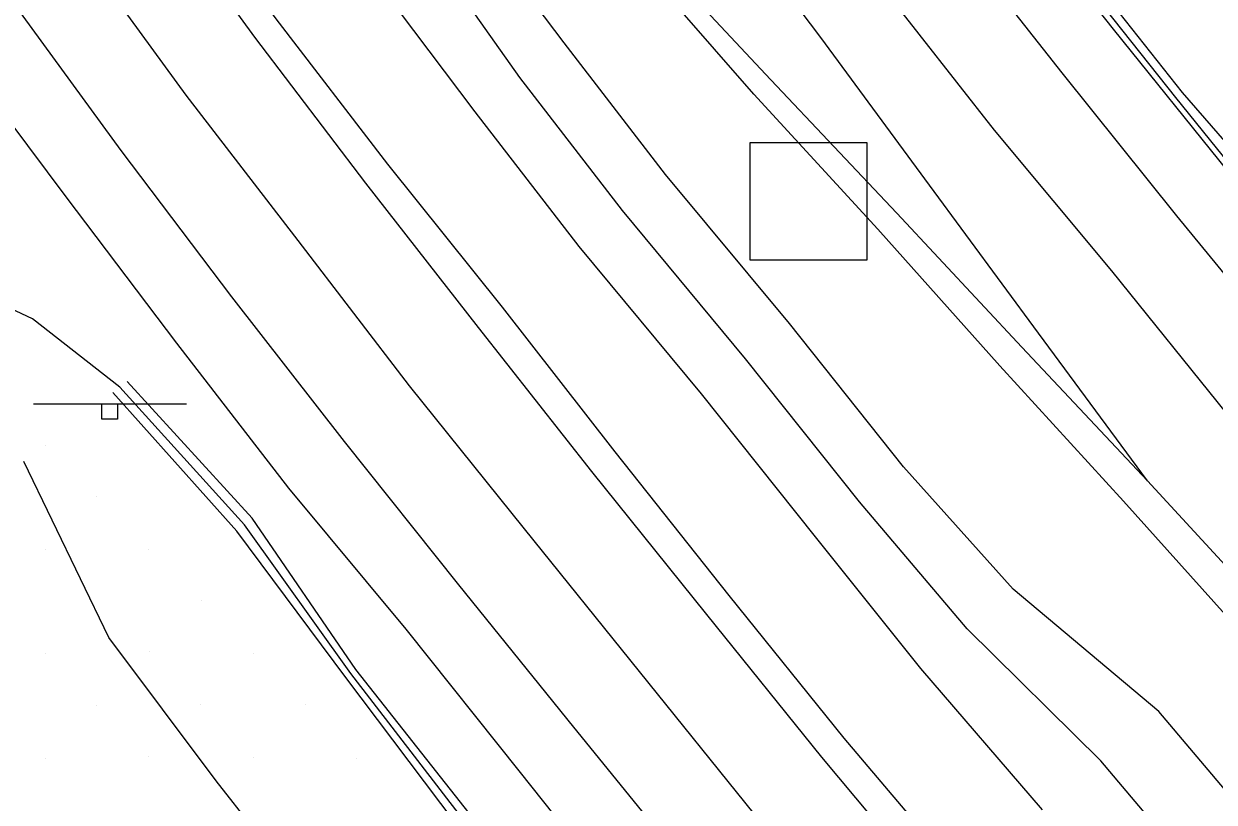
# Model space of a CAD drawing. Extents: x 1602514 to 1609837, y 863887 to 871157.
# Drawn here: x 1605423.3 to 1605585.8, y 867056.2 to 867162.4 of the extents above; entities that cross this region are included whole.
import ezdxf

# ---------------------------------------------------------------- set-up
doc = ezdxf.new("R2010")
doc.units = 0
for name, color, linetype in [('Lighting_Signals-Equipment', 7, 'Continuous'), ('Roadway-Signs', 7, 'Continuous'), ('Survey-Centerline', 7, 'Continuous'), ('Survey-Edge of pavement', 7, 'Continuous'), ('Survey-Flow line', 7, 'Continuous'), ('Survey-Ridge Lines', 7, 'Continuous'), ('Survey-Safety', 7, 'Continuous'), ('Survey-Shoulders', 7, 'Continuous'), ('Survey-Spot dirt', 7, 'Continuous')]:
    doc.layers.add(name, color=color, linetype=linetype)

msp = doc.modelspace()

# ---------------------------------------------------------------- linework, layer by layer
at = {"layer": 'Lighting_Signals-Equipment'}
msp.add_lwpolyline([(1605522.44, 867130.18), (1605538.44, 867130.18), (1605538.44, 867146.18), (1605522.44, 867146.18)], close=True, dxfattribs=at)
msp.add_lwpolyline([(1605522.44, 867130.18), (1605538.44, 867130.18), (1605538.44, 867146.18), (1605522.44, 867146.18)], close=True, dxfattribs=at)
at = {"layer": 'Roadway-Signs'}
for p, q in [((1605424.65, 867110.57), (1605445.55, 867110.57)), ((1605424.65, 867110.57), (1605445.55, 867110.57)), ((1605434, 867108.47), (1605434, 867110.57)), ((1605434, 867108.47), (1605434, 867110.57)), ((1605435.05, 867110.57), (1605435.05, 867110.57)), ((1605435.05, 867110.57), (1605435.05, 867110.57)), ((1605436.1, 867110.57), (1605436.1, 867108.47)), ((1605436.1, 867110.57), (1605436.1, 867108.47)), ((1605436.1, 867108.47), (1605434, 867108.47)), ((1605436.1, 867108.47), (1605434, 867108.47))]:
    msp.add_line(p, q, dxfattribs=at)
at = {"layer": 'Survey-Centerline'}
for points in [[(1605587.53, 867109.21), (1605571.83, 867128.68), (1605555.82, 867147.88), (1605540.41, 867167.58), (1605525.66, 867187.85), (1605510.37, 867207.66), (1605498.3, 867224.56), (1605483.66, 867244.82), (1605469.05, 867265.11), (1605454.59, 867285.5), (1605440.24, 867305.97), (1605425.85, 867326.41), (1605411.5, 867346.87)], [(1605587.53, 867109.21), (1605571.83, 867128.68), (1605555.82, 867147.88), (1605540.41, 867167.58), (1605525.66, 867187.85), (1605510.37, 867207.66), (1605498.3, 867224.56), (1605483.66, 867244.82), (1605469.05, 867265.11), (1605454.59, 867285.5), (1605440.24, 867305.97), (1605425.85, 867326.41), (1605411.5, 867346.87)], [(1605523.05, 867054.56), (1605507.36, 867074.03), (1605491.66, 867093.49), (1605476, 867112.99), (1605460.77, 867132.85), (1605445.48, 867152.66), (1605428.7, 867175.74), (1605414.05, 867196), (1605399.67, 867216.44), (1605385.22, 867236.84), (1605370.86, 867257.3), (1605356.28, 867277.61), (1605341.93, 867298.07), (1605327.6, 867318.56), (1605313.22, 867339)], [(1605523.05, 867054.56), (1605507.36, 867074.03), (1605491.66, 867093.49), (1605476, 867112.99), (1605460.77, 867132.85), (1605445.48, 867152.66), (1605428.7, 867175.74), (1605414.05, 867196), (1605399.67, 867216.44), (1605385.22, 867236.84), (1605370.86, 867257.3), (1605356.28, 867277.61), (1605341.93, 867298.07), (1605327.6, 867318.56), (1605313.22, 867339)]]:
    msp.add_lwpolyline(points, dxfattribs=at)
at = {"layer": 'Survey-Edge of pavement'}
for points in [[(1605192.88, 867469.32), (1605212.53, 867452.47), (1605229.88, 867434.04), (1605245.44, 867414.39), (1605260.22, 867393.43), (1605274.57, 867372.96), (1605288.99, 867352.54), (1605303.35, 867332.08), (1605317.73, 867311.64), (1605332.22, 867291.26), (1605346.57, 867270.8), (1605361.22, 867250.54), (1605375.57, 867230.07), (1605389.96, 867209.63), (1605404.54, 867189.33), (1605419.12, 867169.02), (1605436.58, 867145.12), (1605451.7, 867125.15), (1605467.05, 867105.4), (1605482.67, 867085.87), (1605498.38, 867066.42), (1605514.15, 867047.02)], [(1605192.88, 867469.32), (1605212.53, 867452.47), (1605229.88, 867434.04), (1605245.44, 867414.39), (1605260.22, 867393.43), (1605274.57, 867372.96), (1605288.99, 867352.54), (1605303.35, 867332.08), (1605317.73, 867311.64), (1605332.22, 867291.26), (1605346.57, 867270.8), (1605361.22, 867250.54), (1605375.57, 867230.07), (1605389.96, 867209.63), (1605404.54, 867189.33), (1605419.12, 867169.02), (1605436.58, 867145.12), (1605451.7, 867125.15), (1605467.05, 867105.4), (1605482.67, 867085.87), (1605498.38, 867066.42), (1605514.15, 867047.02)], [(1605596.59, 867116.89), (1605580.73, 867136.22), (1605565.08, 867155.72), (1605549.58, 867175.35), (1605534.37, 867195.24), (1605519.38, 867215.3), (1605507.92, 867231.31), (1605493.27, 867251.57), (1605478.56, 867271.78), (1605464.08, 867292.16), (1605449.72, 867312.62), (1605435.14, 867332.93), (1605420.79, 867353.39)], [(1605596.59, 867116.89), (1605580.73, 867136.22), (1605565.08, 867155.72), (1605549.58, 867175.35), (1605534.37, 867195.24), (1605519.38, 867215.3), (1605507.92, 867231.31), (1605493.27, 867251.57), (1605478.56, 867271.78), (1605464.08, 867292.16), (1605449.72, 867312.62), (1605435.14, 867332.93), (1605420.79, 867353.39)], [(1605374.82, 867351.68), (1605389.18, 867331.22), (1605403.53, 867310.75), (1605418.05, 867290.4), (1605432.4, 867269.94), (1605447.11, 867249.72), (1605462.11, 867229.71), (1605477.47, 867209.95), (1605491.97, 867192.06), (1605508.2, 867173.05), (1605525.29, 867154.77), (1605542.51, 867136.59), (1605559.57, 867118.29), (1605576.73, 867100.06), (1605593.66, 867081.64)], [(1605374.82, 867351.68), (1605389.18, 867331.22), (1605403.53, 867310.75), (1605418.05, 867290.4), (1605432.4, 867269.94), (1605447.11, 867249.72), (1605462.11, 867229.71), (1605477.47, 867209.95), (1605491.97, 867192.06), (1605508.2, 867173.05), (1605525.29, 867154.77), (1605542.51, 867136.59), (1605559.57, 867118.29), (1605576.73, 867100.06), (1605593.66, 867081.64)], [(1605548.29, 867043.19), (1605532.25, 867062.35), (1605516.55, 867081.82), (1605500.88, 867101.31), (1605485.41, 867120.96), (1605470, 867140.67), (1605454.86, 867160.6), (1605438.73, 867182.78), (1605423.99, 867202.97), (1605409.5, 867223.34), (1605395.05, 867243.74), (1605380.7, 867264.2), (1605366.31, 867284.64), (1605351.8, 867305), (1605337.25, 867325.32), (1605322.86, 867345.77)], [(1605548.29, 867043.19), (1605532.25, 867062.35), (1605516.55, 867081.82), (1605500.88, 867101.31), (1605485.41, 867120.96), (1605470, 867140.67), (1605454.86, 867160.6), (1605438.73, 867182.78), (1605423.99, 867202.97), (1605409.5, 867223.34), (1605395.05, 867243.74), (1605380.7, 867264.2), (1605366.31, 867284.64), (1605351.8, 867305), (1605337.25, 867325.32), (1605322.86, 867345.77)]]:
    msp.add_lwpolyline(points, dxfattribs=at)
at = {"layer": 'Survey-Flow line'}
for points in [[(1605585.65, 867043.74), (1605570.32, 867061.84), (1605552.08, 867079.83), (1605537.41, 867097.18), (1605521.84, 867116.71), (1605505.03, 867136.94), (1605491.02, 867155.09), (1605476.07, 867176.27), (1605462.39, 867195.86), (1605447.19, 867215.58), (1605431.93, 867234.81), (1605419.3, 867256.64), (1605405.26, 867277.1), (1605390.27, 867297.64), (1605375.54, 867317.32), (1605361.68, 867338.05), (1605346.26, 867357.92), (1605331.94, 867378.33), (1605318.99, 867399.94), (1605305.14, 867420.61), (1605290.02, 867440.65), (1605276.63, 867461.66), (1605262.59, 867481.73), (1605260.65, 867487.12)], [(1605585.65, 867043.74), (1605570.32, 867061.84), (1605552.08, 867079.83), (1605537.41, 867097.18), (1605521.84, 867116.71), (1605505.03, 867136.94), (1605491.02, 867155.09), (1605476.07, 867176.27), (1605462.39, 867195.86), (1605447.19, 867215.58), (1605431.93, 867234.81), (1605419.3, 867256.64), (1605405.26, 867277.1), (1605390.27, 867297.64), (1605375.54, 867317.32), (1605361.68, 867338.05), (1605346.26, 867357.92), (1605331.94, 867378.33), (1605318.99, 867399.94), (1605305.14, 867420.61), (1605290.02, 867440.65), (1605276.63, 867461.66), (1605262.59, 867481.73), (1605260.65, 867487.12)], [(1605483.22, 867053.97), (1605467.96, 867073.75), (1605453.46, 867094.06), (1605436.46, 867112.84), (1605424.5, 867122.15), (1605412.97, 867127.56), (1605389.62, 867142.95), (1605371.95, 867161.19), (1605355.8, 867181.23), (1605340.93, 867201.11), (1605325.15, 867220.9), (1605309.26, 867239.48), (1605293.81, 867259.99), (1605279.34, 867280.49), (1605264.59, 867300.44), (1605249.31, 867320.37), (1605233.7, 867339.71), (1605216.94, 867358.74), (1605199.93, 867377.13), (1605181.39, 867394.89), (1605157.18, 867409.78), (1605132.49, 867419.31)], [(1605483.22, 867053.97), (1605467.96, 867073.75), (1605453.46, 867094.06), (1605436.46, 867112.84), (1605424.5, 867122.15), (1605412.97, 867127.56), (1605389.62, 867142.95), (1605371.95, 867161.19), (1605355.8, 867181.23), (1605340.93, 867201.11), (1605325.15, 867220.9), (1605309.26, 867239.48), (1605293.81, 867259.99), (1605279.34, 867280.49), (1605264.59, 867300.44), (1605249.31, 867320.37), (1605233.7, 867339.71), (1605216.94, 867358.74), (1605199.93, 867377.13), (1605181.39, 867394.89), (1605157.18, 867409.78), (1605132.49, 867419.31)]]:
    msp.add_lwpolyline(points, dxfattribs=at)
at = {"layer": 'Survey-Ridge Lines'}
for points in [[(1605576.73, 867100.06), (1605561.84, 867120.21), (1605546.96, 867140.37), (1605532.11, 867160.55), (1605517.03, 867180.53), (1605501.75, 867200.35), (1605488.94, 867218.07), (1605473.98, 867238.12), (1605459.02, 867258.15), (1605444.35, 867278.4), (1605429.92, 867298.73), (1605415.47, 867319.13), (1605401.11, 867339.59)], [(1605576.73, 867100.06), (1605561.84, 867120.21), (1605546.96, 867140.37), (1605532.11, 867160.55), (1605517.03, 867180.53), (1605501.75, 867200.35), (1605488.94, 867218.07), (1605473.98, 867238.12), (1605459.02, 867258.15), (1605444.35, 867278.4), (1605429.92, 867298.73), (1605415.47, 867319.13), (1605401.11, 867339.59)], [(1605522.31, 867231.04), (1605541.95, 867204.58), (1605565.9, 867172.72), (1605581.44, 867153.05), (1605597.86, 867134.14), (1605613.86, 867114.99), (1605621.79, 867105.2), (1605638.01, 867086.19), (1605653.49, 867066.69), (1605675.23, 867043.27), (1605695.38, 867020.3), (1605716.97, 866997.4), (1605742.84, 866970.29), (1605770.76, 866945.09), (1605788.47, 866927.59), (1605798.35, 866919.46), (1605815.74, 866901.7), (1605823.91, 866891.9), (1605840.68, 866873.71), (1605858.57, 866856.44), (1605877.33, 866839.9)], [(1605522.31, 867231.04), (1605541.95, 867204.58), (1605565.9, 867172.72), (1605581.44, 867153.05), (1605597.86, 867134.14), (1605613.86, 867114.99), (1605621.79, 867105.2), (1605638.01, 867086.19), (1605653.49, 867066.69), (1605675.23, 867043.27), (1605695.38, 867020.3), (1605716.97, 866997.4), (1605742.84, 866970.29), (1605770.76, 866945.09), (1605788.47, 866927.59), (1605798.35, 866919.46), (1605815.74, 866901.7), (1605823.91, 866891.9), (1605840.68, 866873.71), (1605858.57, 866856.44), (1605877.33, 866839.9)], [(1605593.44, 867050.62), (1605578.25, 867068.57), (1605558.36, 867085.24), (1605543.41, 867101.97), (1605527.84, 867121.49), (1605510.93, 867141.85), (1605497.09, 867159.8), (1605482.53, 867179.1), (1605469.52, 867201.04)], [(1605593.44, 867050.62), (1605578.25, 867068.57), (1605558.36, 867085.24), (1605543.41, 867101.97), (1605527.84, 867121.49), (1605510.93, 867141.85), (1605497.09, 867159.8), (1605482.53, 867179.1), (1605469.52, 867201.04)], [(1605562.39, 867055.13), (1605545.79, 867074.43), (1605531.41, 867092.39), (1605515.84, 867111.92), (1605499.13, 867132.03), (1605484.95, 867150.39), (1605470.27, 867169.85), (1605453.83, 867189.63)], [(1605562.39, 867055.13), (1605545.79, 867074.43), (1605531.41, 867092.39), (1605515.84, 867111.92), (1605499.13, 867132.03), (1605484.95, 867150.39), (1605470.27, 867169.85), (1605453.83, 867189.63)], [(1605581.76, 866940.1), (1605565.27, 866959.01), (1605549.07, 866978.17), (1605532.55, 866996.9), (1605516.37, 867016.12), (1605500.2, 867035.2), (1605484.11, 867054.68), (1605468.65, 867074.29), (1605454.51, 867094.93), (1605437.44, 867113.6)], [(1605581.76, 866940.1), (1605565.27, 866959.01), (1605549.07, 866978.17), (1605532.55, 866996.9), (1605516.37, 867016.12), (1605500.2, 867035.2), (1605484.11, 867054.68), (1605468.65, 867074.29), (1605454.51, 867094.93), (1605437.44, 867113.6)], [(1605579.75, 866938.27), (1605562.76, 866956.78), (1605546.04, 866975.54), (1605529.44, 866994.15), (1605513.35, 867013.56), (1605497.85, 867033.17), (1605482.33, 867053.26), (1605467.28, 867073.2), (1605452.42, 867093.19), (1605435.49, 867112.09)], [(1605579.75, 866938.27), (1605562.76, 866956.78), (1605546.04, 866975.54), (1605529.44, 866994.15), (1605513.35, 867013.56), (1605497.85, 867033.17), (1605482.33, 867053.26), (1605467.28, 867073.2), (1605452.42, 867093.19), (1605435.49, 867112.09)], [(1605661.64, 866834.46), (1605644.97, 866853.61), (1605627.57, 866871.37), (1605608.08, 866888.19), (1605586.08, 866909.77), (1605566.82, 866926.54), (1605549.3, 866944.79), (1605532.68, 866963.97), (1605515.91, 866982.22), (1605498.94, 867001.34), (1605481.9, 867019.45), (1605465.03, 867039.46), (1605449.6, 867059.1), (1605434.93, 867078.66), (1605423.35, 867102.68)], [(1605661.64, 866834.46), (1605644.97, 866853.61), (1605627.57, 866871.37), (1605608.08, 866888.19), (1605586.08, 866909.77), (1605566.82, 866926.54), (1605549.3, 866944.79), (1605532.68, 866963.97), (1605515.91, 866982.22), (1605498.94, 867001.34), (1605481.9, 867019.45), (1605465.03, 867039.46), (1605449.6, 867059.1), (1605434.93, 867078.66), (1605423.35, 867102.68)]]:
    msp.add_lwpolyline(points, dxfattribs=at)
at = {"layer": 'Survey-Safety'}
msp.add_lwpolyline([(1605521.21, 867230.14), (1605540.71, 867203.7), (1605563.68, 867173.6), (1605580.52, 867152.36), (1605596.22, 867132.91), (1605612.2, 867113.69), (1605620.17, 867104.04), (1605636.45, 867085.06), (1605652.68, 867066.08), (1605673.78, 867042.15), (1605694.32, 867019.46), (1605715.8, 866996.47), (1605741.98, 866969.57), (1605767.98, 866942.63), (1605785.47, 866924.82), (1605794.41, 866916.06), (1605806.37, 866905.29)], dxfattribs=at)
msp.add_lwpolyline([(1605521.21, 867230.14), (1605540.71, 867203.7), (1605563.68, 867173.6), (1605580.52, 867152.36), (1605596.22, 867132.91), (1605612.2, 867113.69), (1605620.17, 867104.04), (1605636.45, 867085.06), (1605652.68, 867066.08), (1605673.78, 867042.15), (1605694.32, 867019.46), (1605715.8, 866996.47), (1605741.98, 866969.57), (1605767.98, 866942.63), (1605785.47, 866924.82), (1605794.41, 866916.06), (1605806.37, 866905.29)], dxfattribs=at)
at = {"layer": 'Survey-Shoulders'}
for points in [[(1605587.77, 867142.19), (1605572.08, 867161.66), (1605556.55, 867181.26), (1605541.38, 867201.17), (1605526.09, 867220.98), (1605515.17, 867236.4), (1605500.95, 867256.95), (1605486.04, 867277.03), (1605471.75, 867297.54), (1605457.4, 867318), (1605442.85, 867338.33), (1605428.37, 867358.71), (1605413.98, 867379.15), (1605399.59, 867399.59), (1605385.24, 867420.06), (1605370.82, 867440.47), (1605356.47, 867460.94), (1605342.54, 867480.67), (1605328.19, 867501.14), (1605314.1, 867521.78), (1605299.65, 867542.19), (1605285.3, 867562.66), (1605277.49, 867576.89)], [(1605587.77, 867142.19), (1605572.08, 867161.66), (1605556.55, 867181.26), (1605541.38, 867201.17), (1605526.09, 867220.98), (1605515.17, 867236.4), (1605500.95, 867256.95), (1605486.04, 867277.03), (1605471.75, 867297.54), (1605457.4, 867318), (1605442.85, 867338.33), (1605428.37, 867358.71), (1605413.98, 867379.15), (1605399.59, 867399.59), (1605385.24, 867420.06), (1605370.82, 867440.47), (1605356.47, 867460.94), (1605342.54, 867480.67), (1605328.19, 867501.14), (1605314.1, 867521.78), (1605299.65, 867542.19), (1605285.3, 867562.66), (1605277.49, 867576.89)], [(1605551.46, 867045.87), (1605535.3, 867064.94), (1605519.6, 867084.41), (1605504.04, 867103.98), (1605488.69, 867123.74), (1605473.03, 867143.24), (1605457.77, 867163.07), (1605441.86, 867184.97), (1605427.21, 867205.23), (1605412.6, 867225.51), (1605398.15, 867245.91), (1605383.79, 867266.38), (1605369.41, 867286.82), (1605355.05, 867307.28), (1605340.44, 867327.56), (1605326.05, 867348.01), (1605311.7, 867368.47), (1605297.28, 867388.89), (1605282.93, 867409.35), (1605268.67, 867430.25), (1605254.32, 867450.72), (1605240.23, 867471.37), (1605228.8, 867493.84), (1605219.15, 867517.52)], [(1605551.46, 867045.87), (1605535.3, 867064.94), (1605519.6, 867084.41), (1605504.04, 867103.98), (1605488.69, 867123.74), (1605473.03, 867143.24), (1605457.77, 867163.07), (1605441.86, 867184.97), (1605427.21, 867205.23), (1605412.6, 867225.51), (1605398.15, 867245.91), (1605383.79, 867266.38), (1605369.41, 867286.82), (1605355.05, 867307.28), (1605340.44, 867327.56), (1605326.05, 867348.01), (1605311.7, 867368.47), (1605297.28, 867388.89), (1605282.93, 867409.35), (1605268.67, 867430.25), (1605254.32, 867450.72), (1605240.23, 867471.37), (1605228.8, 867493.84), (1605219.15, 867517.52)], [(1605506.7, 867040.7), (1605491.11, 867060.25), (1605475.52, 867079.81), (1605459.53, 867099.03), (1605444.21, 867118.81), (1605429.13, 867138.8), (1605410.83, 867163.21), (1605396.18, 867183.47), (1605381.57, 867203.75), (1605367.12, 867224.15), (1605352.77, 867244.61), (1605338.38, 867265.05), (1605323.96, 867285.47), (1605309.51, 867305.87), (1605295.12, 867326.31), (1605280.77, 867346.77), (1605266.35, 867367.19), (1605251.99, 867387.66), (1605237.14, 867408.73), (1605221.74, 867428.49), (1605206.68, 867448.47), (1605188.4, 867466.27)], [(1605506.7, 867040.7), (1605491.11, 867060.25), (1605475.52, 867079.81), (1605459.53, 867099.03), (1605444.21, 867118.81), (1605429.13, 867138.8), (1605410.83, 867163.21), (1605396.18, 867183.47), (1605381.57, 867203.75), (1605367.12, 867224.15), (1605352.77, 867244.61), (1605338.38, 867265.05), (1605323.96, 867285.47), (1605309.51, 867305.87), (1605295.12, 867326.31), (1605280.77, 867346.77), (1605266.35, 867367.19), (1605251.99, 867387.66), (1605237.14, 867408.73), (1605221.74, 867428.49), (1605206.68, 867448.47), (1605188.4, 867466.27)], [(1605590.13, 867078.65), (1605573.45, 867097.28), (1605556.57, 867115.74), (1605539.92, 867134.4), (1605522.98, 867152.81), (1605506.54, 867171.65), (1605490.74, 867191.02), (1605476.82, 867209.5), (1605460.85, 867228.83), (1605445.69, 867248.73), (1605431.24, 867269.12), (1605416.89, 867289.59), (1605402.4, 867309.96), (1605388.05, 867330.43), (1605373.63, 867350.85)], [(1605590.13, 867078.65), (1605573.45, 867097.28), (1605556.57, 867115.74), (1605539.92, 867134.4), (1605522.98, 867152.81), (1605506.54, 867171.65), (1605490.74, 867191.02), (1605476.82, 867209.5), (1605460.85, 867228.83), (1605445.69, 867248.73), (1605431.24, 867269.12), (1605416.89, 867289.59), (1605402.4, 867309.96), (1605388.05, 867330.43), (1605373.63, 867350.85)]]:
    msp.add_lwpolyline(points, dxfattribs=at)
at = {"layer": 'Survey-Spot dirt'}
for p, q in [((1605426.23, 867104.83), (1605426.23, 867104.83)), ((1605426.23, 867104.83), (1605426.23, 867104.83)), ((1605433.32, 867097.89), (1605433.32, 867097.89)), ((1605433.32, 867097.89), (1605433.32, 867097.89)), ((1605426.27, 867090.61), (1605426.27, 867090.61)), ((1605426.27, 867090.61), (1605426.27, 867090.61)), ((1605440.42, 867090.73), (1605440.42, 867090.73)), ((1605440.42, 867090.73), (1605440.42, 867090.73)), ((1605447.57, 867083.68), (1605447.57, 867083.68)), ((1605447.57, 867083.68), (1605447.57, 867083.68)), ((1605426.24, 867076.54), (1605426.24, 867076.54)), ((1605426.24, 867076.54), (1605426.24, 867076.54)), ((1605440.46, 867076.7), (1605440.46, 867076.7)), ((1605440.46, 867076.7), (1605440.46, 867076.7)), ((1605454.66, 867076.55), (1605454.66, 867076.55)), ((1605454.66, 867076.55), (1605454.66, 867076.55)), ((1605433.19, 867069.38), (1605433.19, 867069.38)), ((1605433.19, 867069.38), (1605433.19, 867069.38)), ((1605447.45, 867069.48), (1605447.45, 867069.48)), ((1605447.45, 867069.48), (1605447.45, 867069.48)), ((1605461.79, 867069.46), (1605461.79, 867069.46)), ((1605461.79, 867069.46), (1605461.79, 867069.46)), ((1605440.29, 867062.39), (1605440.29, 867062.39)), ((1605440.29, 867062.39), (1605440.29, 867062.39)), ((1605426.25, 867062.22), (1605426.25, 867062.22)), ((1605426.25, 867062.22), (1605426.25, 867062.22)), ((1605454.67, 867062.28), (1605454.67, 867062.28)), ((1605454.67, 867062.28), (1605454.67, 867062.28)), ((1605468.69, 867062.2), (1605468.69, 867062.2)), ((1605468.69, 867062.2), (1605468.69, 867062.2))]:
    msp.add_line(p, q, dxfattribs=at)

doc.saveas('drawing.dxf')
